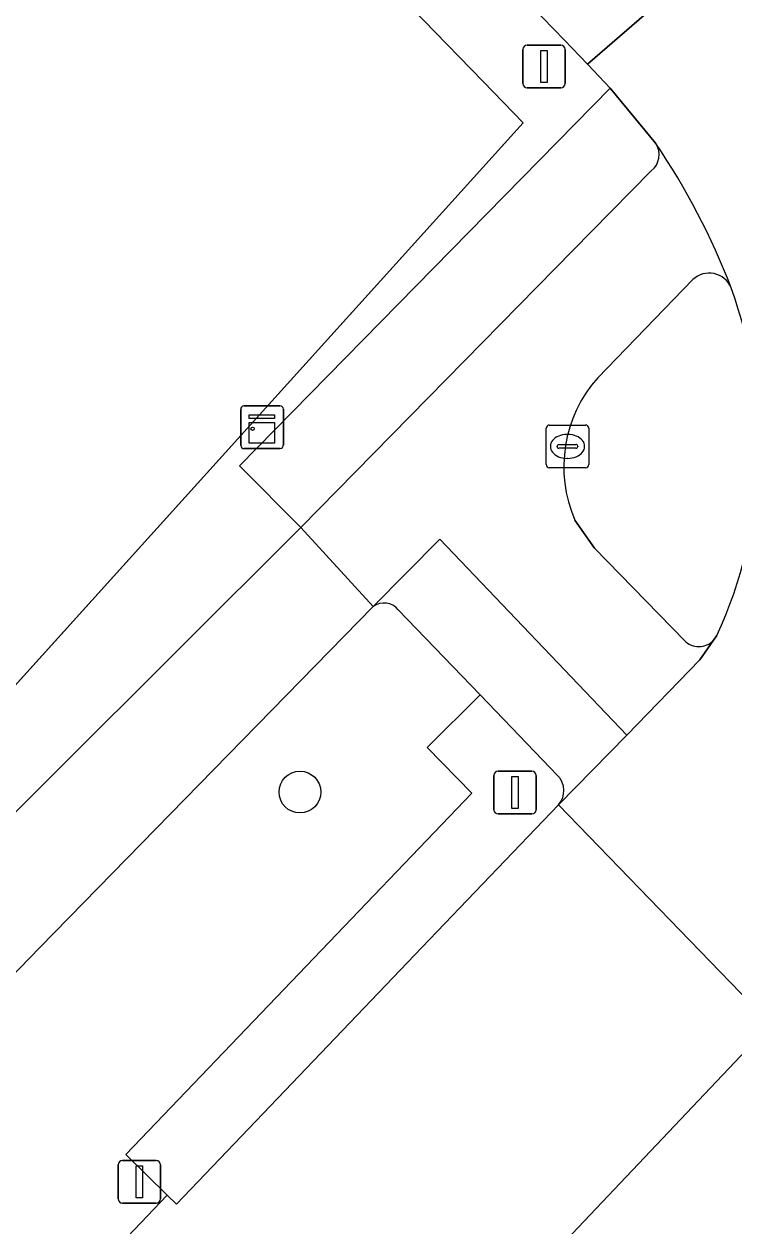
# Model space of a CAD drawing. Extents: x 156141 to 158132, y 385651 to 388333.
# Drawn here: x 156921.47 to 156938.11, y 387243.48 to 387271.63 of the extents above; entities that cross this region are included whole.
import ezdxf

# ---------------------------------------------------------------- set-up
doc = ezdxf.new("R2010")
doc.units = 0
for name, color, linetype in [('IMGEO_Berm_groen', 7, 'Continuous'), ('IMGEO_Boom', 7, 'Continuous'), ('IMGEO_Erf', 7, 'Continuous'), ('IMGEO_Fietspad_gesloten', 7, 'Continuous'), ('IMGEO_Hek', 7, 'Continuous'), ('IMGEO_Kast', 7, 'Continuous'), ('IMGEO_Kolk', 7, 'Continuous'), ('IMGEO_Lichtmast', 7, 'Continuous'), ('IMGEO_Rijbaan_lokaal_gesloten', 7, 'Continuous'), ('IMGEO_Verkeersbordpaal', 7, 'Continuous'), ('IMGEO_Verkeerseiland_groen', 7, 'Continuous'), ('IMGEO_Voetpad_open', 7, 'Continuous')]:
    doc.layers.add(name, color=color, linetype=linetype)

msp = doc.modelspace()

# ---------------------------------------------------------------- linework, layer by layer
at = {"layer": 'IMGEO_Berm_groen'}
for points in [[(156908.698, 387307.062), (156906.258, 387310.212), (156898.025, 387319.307), (156895.183, 387318.713), (156905.42, 387307.278), (156908.089, 387303.369), (156915.865, 387288.761), (156921.587, 387281.238), (156932.23, 387270.289), (156933.171, 387269.321), (156902.901, 387235.828), (156903.941, 387234.99)], [(156918.092, 387250), (156919.276, 387251.199), (156927.959, 387259.837), (156926.524, 387261.286), (156935.208, 387270.131), (156934.676, 387270.694), (156934.143, 387271.257), (156922.275, 387283.474)], [(156929.655, 387257.991), (156921.843, 387250), (156921.138, 387249.279)], [(156923.857, 387245.154), (156931.968, 387253.616), (156930.922, 387254.686), (156932.159, 387255.922), (156930.243, 387257.914)], [(156938.979, 387248.204), (156930.223, 387238.975), (156930.437, 387238.77), (156911.876, 387219.298), (156915.149, 387216.065), (156939.848, 387240.067)], [(156906.127, 387233.37), (156912.298, 387231.059), (156913.363, 387232.176), (156924.829, 387244.202), (156923.857, 387245.154)]]:
    msp.add_lwpolyline(points, dxfattribs=at)
msp.add_arc((156929.908, 387257.636), 0.436, 39.6494, 125.4295, dxfattribs=at)
at = {"layer": 'IMGEO_Boom'}
msp.add_circle((156927.938, 387253.644), 0.489, dxfattribs=at)
at = {"layer": 'IMGEO_Erf'}
msp.add_lwpolyline([(156873.186, 387200.583), (156885.747, 387215.869), (156893.124, 387224.546), (156893.489, 387225.043), (156893.292, 387225.201), (156896.771, 387229.052), (156901.471, 387234.246), (156902.901, 387235.828), (156933.171, 387269.321), (156932.23, 387270.289), (156921.587, 387281.238), (156915.865, 387288.761), (156908.089, 387303.369), (156905.42, 387307.278), (156895.183, 387318.713)], dxfattribs=at)
at = {"layer": 'IMGEO_Fietspad_gesloten'}
for points in [[(156936.171, 387268.195), (156934.772, 387266.775), (156927.959, 387259.837), (156929.655, 387257.991), (156931.215, 387259.57), (156935.602, 387254.979), (156937.31, 387256.743), (156937.633, 387257.199)], [(156934.919, 387263.348), (156937.148, 387265.646)], [(156921.138, 387249.279), (156921.843, 387250), (156929.655, 387257.991), (156927.959, 387259.837), (156919.276, 387251.199), (156918.092, 387250)], [(156936.949, 387257.192), (156934.839, 387259.358), (156934.383, 387260.012)]]:
    msp.add_lwpolyline(points, dxfattribs=at)
for centre, radius, start, end in [((156935.883, 387268.574), 0.476, 307.2979, 33.6038), ((156922.426, 387259.45), 16.734, 21.0394, 34.1207), ((156937.531, 387265.245), 0.555, 22.6116, 133.6885), ((156937.258, 387261.261), 3.135, 138.2609, 203.4835), ((156937.288, 387257.528), 0.477, 224.7781, 316.3946)]:
    msp.add_arc(centre, radius, start, end, dxfattribs=at)
at = {"layer": 'IMGEO_Hek'}
for points in [[(156932.23, 387270.289), (156921.587, 387281.238), (156915.865, 387288.761), (156908.089, 387303.369), (156905.42, 387307.278), (156895.183, 387318.713)], [(156933.171, 387269.321), (156932.23, 387270.289)], [(156901.471, 387234.246), (156933.171, 387269.321)]]:
    msp.add_lwpolyline(points, dxfattribs=at)
at = {"layer": 'IMGEO_Kast'}
for p, q in [((156926.549, 387261.764), (156926.549, 387262.605)), ((156926.549, 387262.605), (156926.549, 387261.764)), ((156926.624, 387262.689), (156927.465, 387262.689)), ((156927.465, 387262.689), (156926.624, 387262.689)), ((156927.549, 387262.614), (156927.549, 387261.773)), ((156927.549, 387261.773), (156927.549, 387262.614)), ((156927.474, 387261.689), (156926.633, 387261.689)), ((156926.633, 387261.689), (156927.474, 387261.689))]:
    msp.add_line(p, q, dxfattribs=at)
for points in [[(156926.744, 387262.479), (156927.344, 387262.479), (156927.344, 387262.394), (156926.744, 387262.394), (156926.744, 387262.479)], [(156926.744, 387262.304), (156927.344, 387262.304), (156927.344, 387261.815), (156926.744, 387261.815), (156926.744, 387262.304)]]:
    msp.add_lwpolyline(points, dxfattribs=at)
msp.add_circle((156926.828, 387262.153), 0.0377, dxfattribs=at)
for centre, start, end in [((156926.627, 387262.611), 92.4484, 184.2845), ((156926.627, 387262.611), 92.4484, 184.2845), ((156927.471, 387262.611), 2.4484, 94.2845), ((156927.471, 387262.611), 2.4484, 94.2845), ((156926.627, 387261.767), 182.4484, 274.2845), ((156926.627, 387261.767), 182.4484, 274.2845), ((156927.471, 387261.767), 272.4484, 4.2845), ((156927.471, 387261.767), 272.4484, 4.2845)]:
    msp.add_arc(centre, 0.0779, start, end, dxfattribs=at)
at = {"layer": 'IMGEO_Kolk'}
for p, q in [((156933.708, 387261.314), (156933.708, 387262.166)), ((156933.783, 387262.24), (156934.635, 387262.24)), ((156934.709, 387262.166), (156934.709, 387261.314)), ((156933.967, 387261.734), (156933.967, 387261.746)), ((156934.01, 387261.783), (156934.408, 387261.783)), ((156934.196, 387262.02), (156934.221, 387262.02)), ((156934.451, 387261.746), (156934.451, 387261.734)), ((156934.405, 387261.697), (156934.007, 387261.697)), ((156934.635, 387261.24), (156933.783, 387261.24)), ((156934.219, 387261.46), (156934.194, 387261.46))]:
    msp.add_line(p, q, dxfattribs=at)
for points in [[(156933.708, 387261.314), (156933.708, 387262.166)], [(156933.783, 387262.24), (156934.635, 387262.24)], [(156934.709, 387262.166), (156934.709, 387261.314)], [(156934.635, 387261.24), (156933.783, 387261.24)]]:
    msp.add_lwpolyline(points, dxfattribs=at)
for centre, radius, start, end in [((156933.785, 387262.164), 0.0765, 91.552, 178.448), ((156933.785, 387262.164), 0.0765, 91.552, 178.448), ((156934.633, 387262.164), 0.0765, 1.552, 88.448), ((156934.633, 387262.164), 0.0765, 1.552, 88.448), ((156934.007, 387261.743), 0.0403, 85.8775, 175.7526), ((156934.412, 387261.745), 0.0386, 1.7309, 96.639), ((156934.004, 387261.733), 0.0366, 178.938, 274.7102), ((156934.408, 387261.74), 0.043, 264.8664, 352.4533), ((156933.785, 387261.316), 0.0765, 181.552, 268.448), ((156933.785, 387261.316), 0.0765, 181.552, 268.448), ((156934.633, 387261.316), 0.0765, 271.552, 358.448), ((156934.633, 387261.316), 0.0765, 271.552, 358.448)]:
    msp.add_arc(centre, radius, start, end, dxfattribs=at)
for centre, major_axis, ratio, start_param, end_param in [((156934.195, 387261.74), (-0.387, 0.002), 0.722429, 4.712389, 7.853982), ((156934.22, 387261.74), (-0.39, 0.002), 0.717154, 1.570796, 4.712389)]:
    msp.add_ellipse(centre, major_axis=major_axis, ratio=ratio, start_param=start_param, end_param=end_param, dxfattribs=at)
at = {"layer": 'IMGEO_Lichtmast'}
for p, q in [((156932.484, 387253.23), (156932.484, 387254.03)), ((156932.484, 387254.03), (156932.484, 387253.23)), ((156932.584, 387254.13), (156933.374, 387254.13)), ((156933.374, 387254.13), (156932.584, 387254.13)), ((156933.474, 387254.03), (156933.474, 387253.23)), ((156933.474, 387253.23), (156933.474, 387254.03)), ((156933.374, 387253.13), (156932.584, 387253.13)), ((156932.584, 387253.13), (156933.374, 387253.13))]:
    msp.add_line(p, q, dxfattribs=at)
msp.add_lwpolyline([(156932.904, 387254.005), (156933.054, 387254.005), (156933.054, 387253.255), (156932.904, 387253.255), (156932.904, 387254.005)], dxfattribs=at)
for centre, start, end in [((156932.584, 387254.03), 90, 180), ((156932.584, 387254.03), 90, 180), ((156933.374, 387254.03), 0, 90), ((156933.374, 387254.03), 360, 90), ((156932.584, 387253.23), 180, 270), ((156932.584, 387253.23), 180, 270), ((156933.374, 387253.23), 270, 0), ((156933.374, 387253.23), 270, 0)]:
    msp.add_arc(centre, 0.1, start, end, dxfattribs=at)
at = {"layer": 'IMGEO_Rijbaan_lokaal_gesloten'}
for points in [[(156922.275, 387283.474), (156934.143, 387271.257), (156934.676, 387270.694), (156942.293, 387277.28), (156930.805, 387288.063)], [(156942.293, 387277.28), (156934.676, 387270.694), (156935.208, 387270.131), (156936.279, 387268.837)], [(156937.713, 387257.312), (156937.633, 387257.199), (156937.31, 387256.743), (156935.602, 387254.979), (156934, 387253.346), (156938.979, 387248.204), (156940.604, 387249.93), (156942.102, 387251.556), (156942.654, 387252.001)], [(156888.138, 387194.282), (156889.893, 387196.135), (156902.526, 387209.476), (156905.187, 387212.255), (156907.737, 387214.919), (156911.876, 387219.298), (156930.437, 387238.77), (156930.223, 387238.975), (156938.979, 387248.204), (156934, 387253.346), (156930.798, 387250), (156925.047, 387243.989), (156924.829, 387244.202), (156913.363, 387232.176), (156912.298, 387231.059), (156910.423, 387229.092), (156903.978, 387222.333), (156902.515, 387220.799), (156902.19, 387220.458), (156890.27, 387207.768), (156882.613, 387199.735)]]:
    msp.add_lwpolyline(points, dxfattribs=at)
for centre, radius, start, end in [((156922.426, 387259.45), 16.734, 21.0394, 34.1207), ((156927.944, 387261.789), 10.746, 335.3804, 19.9659)]:
    msp.add_arc(centre, radius, start, end, dxfattribs=at)
at = {"layer": 'IMGEO_Verkeersbordpaal'}
for p, q in [((156933.163, 387270.24), (156933.163, 387271.04)), ((156933.163, 387271.04), (156933.163, 387270.24)), ((156933.263, 387271.14), (156934.053, 387271.14)), ((156934.053, 387271.14), (156933.263, 387271.14)), ((156934.153, 387271.04), (156934.153, 387270.24)), ((156934.153, 387270.24), (156934.153, 387271.04)), ((156934.053, 387270.14), (156933.263, 387270.14)), ((156933.263, 387270.14), (156934.053, 387270.14)), ((156923.677, 387244.115), (156923.677, 387244.915)), ((156923.677, 387244.915), (156923.677, 387244.115)), ((156923.777, 387245.015), (156924.567, 387245.015)), ((156924.567, 387245.015), (156923.777, 387245.015)), ((156924.667, 387244.915), (156924.667, 387244.115)), ((156924.667, 387244.115), (156924.667, 387244.915)), ((156924.567, 387244.015), (156923.777, 387244.015)), ((156923.777, 387244.015), (156924.567, 387244.015))]:
    msp.add_line(p, q, dxfattribs=at)
for points in [[(156933.583, 387271.015), (156933.733, 387271.015), (156933.733, 387270.265), (156933.583, 387270.265), (156933.583, 387271.015)], [(156924.097, 387244.89), (156924.247, 387244.89), (156924.247, 387244.14), (156924.097, 387244.14), (156924.097, 387244.89)]]:
    msp.add_lwpolyline(points, dxfattribs=at)
for centre, start, end in [((156933.263, 387271.04), 90, 180), ((156933.263, 387271.04), 90, 180), ((156934.053, 387271.04), 0, 90), ((156934.053, 387271.04), 360, 90), ((156933.263, 387270.24), 180, 270), ((156933.263, 387270.24), 180, 270), ((156934.053, 387270.24), 270, 0), ((156934.053, 387270.24), 270, 0), ((156923.777, 387244.915), 90, 180), ((156923.777, 387244.915), 90, 180), ((156924.567, 387244.915), 0, 90), ((156924.567, 387244.915), 360, 90), ((156923.777, 387244.115), 180, 270), ((156923.777, 387244.115), 180, 270), ((156924.567, 387244.115), 270, 0), ((156924.567, 387244.115), 270, 0)]:
    msp.add_arc(centre, 0.1, start, end, dxfattribs=at)
at = {"layer": 'IMGEO_Verkeerseiland_groen'}
for points in [[(156937.148, 387265.646), (156934.919, 387263.348)], [(156934.383, 387260.012), (156934.839, 387259.358), (156936.949, 387257.192)], [(156937.633, 387257.199), (156937.713, 387257.312)]]:
    msp.add_lwpolyline(points, dxfattribs=at)
for centre, radius, start, end in [((156937.531, 387265.245), 0.555, 22.6116, 133.6885), ((156927.944, 387261.789), 10.746, 335.3804, 19.9659), ((156937.258, 387261.261), 3.135, 138.2609, 203.4835), ((156937.288, 387257.528), 0.477, 224.7781, 316.3946)]:
    msp.add_arc(centre, radius, start, end, dxfattribs=at)
at = {"layer": 'IMGEO_Voetpad_open'}
for points in [[(156936.279, 387268.837), (156935.208, 387270.131), (156926.524, 387261.286), (156927.959, 387259.837), (156934.772, 387266.775), (156936.171, 387268.195)], [(156931.215, 387259.57), (156929.655, 387257.991)], [(156934, 387253.346), (156935.602, 387254.979), (156931.215, 387259.57)], [(156930.243, 387257.914), (156932.159, 387255.922), (156933.984, 387254.026)], [(156933.984, 387254.026), (156932.159, 387255.922), (156930.922, 387254.686), (156931.968, 387253.616), (156923.857, 387245.154), (156924.829, 387244.202), (156925.047, 387243.989), (156930.798, 387250), (156934, 387253.346)]]:
    msp.add_lwpolyline(points, dxfattribs=at)
for centre, radius, start, end in [((156935.883, 387268.574), 0.476, 307.2979, 33.6038), ((156929.908, 387257.636), 0.436, 39.6494, 125.4295), ((156933.628, 387253.677), 0.498, 318.3284, 44.3674), ((156933.628, 387253.677), 0.498, 318.3284, 44.3674)]:
    msp.add_arc(centre, radius, start, end, dxfattribs=at)

doc.saveas('drawing.dxf')
